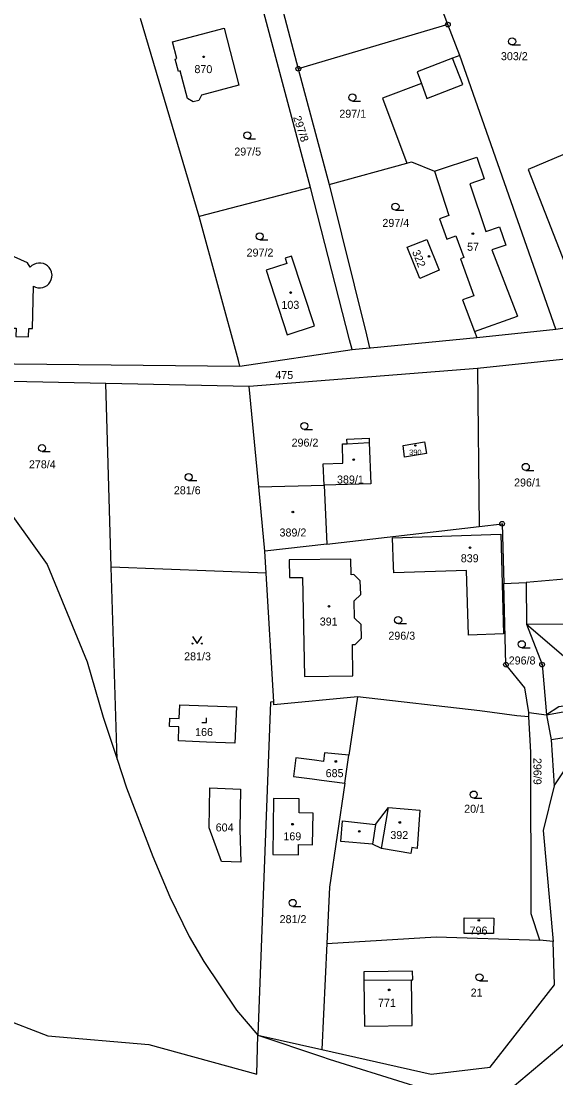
# Model space of a CAD drawing. Extents: x -725728 to -720881, y -1068679 to -1063504.
# Drawn here: x -724769.7 to -724656.2, y -1067026.9 to -1066802.4 of the extents above; entities that cross this region are included whole.
import ezdxf

# ---------------------------------------------------------------- set-up
doc = ezdxf.new("R2010")
doc.units = 0
for name, color, linetype in [('Hranice parcel', 7, 'Continuous'), ('Parcelní čísla', 7, 'Continuous'), ('Vnitřní kresba', 7, 'Continuous'), ('Značky bodu BP', 7, 'Continuous'), ('Značky budov', 7, 'Continuous'), ('Značky kultur', 7, 'Continuous')]:
    doc.layers.add(name, color=color, linetype=linetype)

# ---------------------------------------------------------------- blocks, each defined once
blk = doc.blocks.new('4.02_3')
at = {"layer": 'Značky budov'}
blk.add_circle((-0.001, 0), 0.0175, dxfattribs=at)
blk = doc.blocks.new('4.02_4')
at = {"layer": 'Značky budov'}
blk.add_circle((-0.001, 0), 0.0175, dxfattribs=at)
blk = doc.blocks.new('4.02_2')
at = {"layer": 'Značky budov'}
blk.add_circle((0, 0), 0.0117, dxfattribs=at)
blk = doc.blocks.new('3.04_2')
at = {"layer": 'Značky kultur'}
blk.add_line((0.001, 0), (0.176, 0), dxfattribs=at)
blk.add_circle((0.001, 0.075), 0.075, dxfattribs=at)
blk = doc.blocks.new('3.14_2')
at = {"layer": 'Značky kultur'}
blk.add_lwpolyline([(-0.1, 0.15), (0, 0), (0.1, 0.15)], dxfattribs=at)
for centre in [(-0.1, 0), (0.1, 0)]:
    blk.add_circle(centre, 0.01, dxfattribs=at)
blk = doc.blocks.new('3.04_3')
at = {"layer": 'Značky kultur'}
blk.add_line((0.001, 0), (0.176, 0), dxfattribs=at)
blk.add_circle((0.001, 0.075), 0.075, dxfattribs=at)
blk = doc.blocks.new('3.19_2')
at = {"layer": 'Značky kultur'}
for p, q in [((0, 0), (0, 0.1)), ((-0.1, 0), (0, 0))]:
    blk.add_line(p, q, dxfattribs=at)
blk = doc.blocks.new('1.05_1')
at = {"layer": 'Značky bodu BP'}
for radius in [0.05, 0.00303]:
    blk.add_circle((0, 0), radius, dxfattribs=at)

msp = doc.modelspace()

# ---------------------------------------------------------------- linework, layer by layer
at = {"layer": 'Hranice parcel'}
for p, q in [((-724708.28, -1066837.8), (-724719.62, -1066795.27)), ((-724731.92, -1066843.94), (-724744.39, -1066801.9)), ((-724679.15, -1066803.19), (-724710.89, -1066812.55)), ((-724676.63, -1066809.72), (-724679.15, -1066803.19)), ((-724678.14, -1066810.3), (-724685.64, -1066813.21)), ((-724676.63, -1066809.72), (-724678.14, -1066810.3)), ((-724656.26, -1066867.84), (-724676.63, -1066809.72)), ((-724710.89, -1066812.55), (-724704.37, -1066837.16)), ((-724704.37, -1066837.16), (-724687.86, -1066832.58)), ((-724708.28, -1066837.8), (-724731.92, -1066843.94)), ((-724700, -1066870.12), (-724708.28, -1066837.8)), ((-724723.61, -1066874.51), (-724731.92, -1066843.94)), ((-724673.03, -1066869.61), (-724656.26, -1066867.84)), ((-724656.26, -1066867.84), (-724640.97, -1066865.64)), ((-724695.6, -1066871.83), (-724673.03, -1066869.61)), ((-724723.29, -1066875.69), (-724699.46, -1066872.21)), ((-724699.46, -1066872.21), (-724700, -1066870.12)), ((-724699.46, -1066872.21), (-724695.77, -1066871.85)), ((-724695.77, -1066871.85), (-724695.6, -1066871.83)), ((-724723.29, -1066875.69), (-724723.61, -1066874.51)), ((-724653.51, -1066874.19), (-724672.84, -1066876.19)), ((-724672.84, -1066876.19), (-724721.29, -1066880.07)), ((-724672.84, -1066876.19), (-724672.52, -1066909.76)), ((-724750.6, -1066918.39), (-724751.78, -1066879.41)), ((-724721.29, -1066880.07), (-724751.78, -1066879.41)), ((-724719.28, -1066901.35), (-724721.29, -1066880.07)), ((-724717.98, -1066915.04), (-724719.28, -1066901.35)), ((-724704.83, -1066913.51), (-724672.52, -1066909.76)), ((-724672.52, -1066909.76), (-724667.63, -1066909.19)), ((-724667.63, -1066909.19), (-724667.26, -1066921.87)), ((-724704.83, -1066913.51), (-724717.98, -1066915.04)), ((-724717.71, -1066919.68), (-724717.98, -1066915.04)), ((-724749.37, -1066959.17), (-724750.6, -1066918.39)), ((-724717.71, -1066919.68), (-724750.6, -1066918.39)), ((-724716.1, -1066947.03), (-724717.71, -1066919.68)), ((-724667.26, -1066921.87), (-724662.53, -1066921.69)), ((-724646.84, -1066920.31), (-724662.53, -1066921.69)), ((-724662.53, -1066921.69), (-724662.47, -1066930.54)), ((-724666.82, -1066939.12), (-724667.26, -1066921.87)), ((-724662.47, -1066930.54), (-724643.94, -1066946.42)), ((-724662.84, -1066944.01), (-724666.82, -1066939.12)), ((-724661.95, -1066949.25), (-724662.84, -1066944.01)), ((-724698.34, -1066945.92), (-724700.17, -1066958.34)), ((-724661.95, -1066950.17), (-724664.54, -1066950.01)), ((-724661.95, -1066950.17), (-724661.95, -1066949.25)), ((-724661.95, -1066949.25), (-724658.21, -1066949.78)), ((-724701.04, -1066964.27), (-724700.17, -1066958.34)), ((-724701.04, -1066964.27), (-724704.29, -1066986.38)), ((-724704.29, -1066986.38), (-724704.85, -1066998.36)), ((-724704.85, -1066998.36), (-724681.6, -1066996.92)), ((-724681.6, -1066996.92), (-724659.63, -1066997.6)), ((-724656.77, -1066997.91), (-724659.63, -1066997.6)), ((-724704.85, -1066998.36), (-724705.89, -1067020.88)), ((-724719.5, -1067017.82), (-724705.89, -1067020.88)), ((-724654.25, -1067019.5), (-724670.79, -1067033.37))]:
    msp.add_line(p, q, dxfattribs=at)
for points in [[(-724679.15, -1066803.19), (-724689.35, -1066776.02), (-724690.32, -1066773.6)], [(-724720.11, -1066793.33), (-724716.23, -1066792.36), (-724710.89, -1066812.55)], [(-724733.22, -1066819.56), (-724734.4, -1066818.91), (-724735.96, -1066813.03), (-724736.35, -1066813.13), (-724737.05, -1066810.5), (-724736.66, -1066810.39), (-724737.62, -1066806.84), (-724726.66, -1066803.95), (-724723.49, -1066816.04), (-724731.41, -1066818.18), (-724732.04, -1066819.27), (-724733.22, -1066819.56)], [(-724685.64, -1066813.21), (-724684.76, -1066815.71), (-724693.04, -1066818.83), (-724687.86, -1066832.58)], [(-724645.12, -1066826.76), (-724654.74, -1066830.82), (-724662.11, -1066833.93), (-724650.24, -1066864.4), (-724644.45, -1066862.78), (-724641.86, -1066862.05), (-724640.97, -1066865.64)], [(-724687.86, -1066832.58), (-724686.9, -1066832.31), (-724681.96, -1066834.29), (-724678.98, -1066843.71), (-724680.91, -1066844.4), (-724679.37, -1066848.73), (-724677.44, -1066848.03), (-724675.79, -1066852.65), (-724676.5, -1066852.9), (-724673.67, -1066860.81), (-724676.02, -1066861.65), (-724673.49, -1066868.39), (-724673.03, -1066869.61)], [(-724704.37, -1066837.16), (-724696.45, -1066869.1), (-724695.77, -1066871.85)], [(-724681.02, -1066855.35), (-724685.13, -1066857.09), (-724687.76, -1066850.45), (-724683.58, -1066848.79), (-724681.02, -1066855.35)], [(-724767.81, -1066854.73), (-724768.38, -1066853.76), (-724774.77, -1066850.94)], [(-724767.12, -1066858.75), (-724766.65, -1066858.96), (-724766.15, -1066859.08), (-724765.64, -1066859.09), (-724765.13, -1066859.01), (-724764.65, -1066858.83), (-724764.21, -1066858.56), (-724763.83, -1066858.21), (-724763.53, -1066857.79), (-724763.32, -1066857.33), (-724763.2, -1066856.83), (-724763.17, -1066856.31), (-724763.18, -1066856.22), (-724763.28, -1066855.71), (-724763.47, -1066855.23), (-724763.75, -1066854.8), (-724764.11, -1066854.44), (-724764.53, -1066854.14), (-724765, -1066853.94), (-724765.51, -1066853.83), (-724766.02, -1066853.82), (-724766.53, -1066853.91), (-724767, -1066854.1), (-724767.44, -1066854.38), (-724767.81, -1066854.73)], [(-724707.48, -1066867.14), (-724712.35, -1066852.37), (-724713.68, -1066852.81), (-724713.32, -1066853.9), (-724717.75, -1066855.36), (-724713.24, -1066869.04), (-724707.48, -1066867.14)], [(-724771.97, -1066867.63), (-724770.78, -1066867.63), (-724770.83, -1066869.42), (-724768.17, -1066869.5), (-724768.1, -1066867.7), (-724767.3, -1066867.72), (-724767.12, -1066858.75)], [(-724802.93, -1066870.58), (-724784.83, -1066875.12), (-724723.29, -1066875.69)], [(-724804.87, -1066874.4), (-724798.38, -1066878.66), (-724786.89, -1066888.79), (-724774.71, -1066903.17), (-724764.22, -1066917.83), (-724755.72, -1066938.49), (-724752.34, -1066950.29), (-724749.37, -1066959.17)], [(-724751.78, -1066879.41), (-724788.68, -1066878.61), (-724804.87, -1066874.4)], [(-724705.39, -1066900.97), (-724705.59, -1066896.47), (-724701.44, -1066896.36), (-724701.53, -1066892.25), (-724700.53, -1066892.21), (-724700.57, -1066891.21), (-724695.88, -1066891.01), (-724695.84, -1066891.92), (-724695.47, -1066900.7), (-724705.39, -1066900.97)], [(-724688.63, -1066892.58), (-724684.13, -1066891.79), (-724683.7, -1066894.25), (-724688.34, -1066895.05), (-724688.63, -1066892.58)], [(-724719.28, -1066901.35), (-724705.39, -1066900.97), (-724704.83, -1066913.51)], [(-724675.17, -1066919.11), (-724690.64, -1066919.61), (-724690.69, -1066918.29), (-724690.93, -1066912.17), (-724667.92, -1066911.41), (-724667.31, -1066932.57), (-724674.76, -1066932.84), (-724675.17, -1066919.11)], [(-724699.68, -1066920.05), (-724699.72, -1066916.72), (-724712.8, -1066916.86)], [(-724712.8, -1066916.86), (-724712.73, -1066920.64), (-724710.03, -1066920.59), (-724709.58, -1066941.61), (-724699.29, -1066941.51), (-724699.4, -1066934.83), (-724698.86, -1066934.84), (-724697.47, -1066933.51), (-724697.56, -1066930.6), (-724699, -1066929.25), (-724699.01, -1066925.58), (-724697.65, -1066924.24), (-724697.73, -1066921.35), (-724699.1, -1066919.95), (-724699.68, -1066920.05)], [(-724662.47, -1066930.54), (-724659.16, -1066939.11), (-724658.21, -1066949.78)], [(-724698.34, -1066945.92), (-724716.06, -1066947.65), (-724716.1, -1066947.03)], [(-724664.54, -1066950.01), (-724672.36, -1066948.94), (-724698.34, -1066945.92)], [(-724736.15, -1066950.53), (-724736.04, -1066947.64), (-724730.09, -1066947.86), (-724724.04, -1066948.09), (-724724.34, -1066955.79), (-724730.38, -1066955.56), (-724736.33, -1066955.33), (-724736.22, -1066952.33), (-724738.21, -1066952.26), (-724738.15, -1066950.46), (-724736.15, -1066950.53)], [(-724716.1, -1066947.03), (-724716.8, -1066947.07), (-724719.5, -1067017.82)], [(-724643.94, -1066946.42), (-724655.63, -1066948.04), (-724658.21, -1066949.78)], [(-724659.63, -1066997.6), (-724661.47, -1066992.06), (-724661.55, -1066957.73), (-724661.95, -1066950.17)], [(-724658.21, -1066949.78), (-724657.26, -1066955.08), (-724656.62, -1066964.86)], [(-724656.62, -1066964.86), (-724651.76, -1066957.64), (-724637.85, -1066949.61)], [(-724749.37, -1066959.17), (-724747.33, -1066965.25), (-724741.77, -1066979.87), (-724738.19, -1066988.44), (-724734.07, -1066996.82), (-724730.97, -1067002.14), (-724724.04, -1067012.47), (-724719.5, -1067017.82)], [(-724700.17, -1066958.34), (-724705.31, -1066957.81), (-724705.52, -1066959.67), (-724707.46, -1066959.43), (-724711.43, -1066958.93), (-724711.93, -1066962.9), (-724707.96, -1066963.4), (-724705.98, -1066963.65), (-724701.04, -1066964.27)], [(-724727.2, -1066980.9), (-724729.83, -1066973.77), (-724729.65, -1066965.29)], [(-724729.65, -1066965.29), (-724723.16, -1066965.54), (-724723.34, -1066974.14), (-724723.1, -1066981.06), (-724727.2, -1066980.9)], [(-724656.62, -1066964.86), (-724658.94, -1066974.36), (-724656.77, -1066997.91)], [(-724716.13, -1066967.51), (-724716.33, -1066979.45), (-724710.88, -1066979.54), (-724710.84, -1066977.34), (-724707.87, -1066977.39), (-724707.73, -1066970.65), (-724710.73, -1066970.6), (-724710.68, -1066967.6), (-724716.13, -1066967.51)], [(-724687, -1066979.23), (-724693.22, -1066978.18), (-724695.13, -1066977.27), (-724701.87, -1066976.67), (-724701.48, -1066972.31), (-724694.51, -1066973.1), (-724691.76, -1066969.49), (-724685.08, -1066970.01), (-724685.65, -1066978.17), (-724686.79, -1066977.98), (-724687, -1066979.23)], [(-724675.7, -1066996.22), (-724675.7, -1066992.89), (-724669.42, -1066992.97), (-724669.44, -1066996.22), (-724675.7, -1066996.22)], [(-724705.89, -1067020.88), (-724682.69, -1067026.09), (-724670.15, -1067024.57), (-724656.49, -1067007.15), (-724656.77, -1066997.91)], [(-724686.63, -1067004.19), (-724696.98, -1067004.38), (-724696.96, -1067006.16), (-724696.85, -1067015.86), (-724686.71, -1067015.72), (-724686.86, -1067006.07), (-724686.56, -1067006.02), (-724686.63, -1067004.19)], [(-724774.4, -1067013.95), (-724764.03, -1067017.93), (-724742.59, -1067019.76), (-724719.69, -1067026.09), (-724719.5, -1067017.82)], [(-724719.5, -1067017.82), (-724705.96, -1067022.33), (-724704.31, -1067022.88), (-724670.79, -1067033.37)]]:
    msp.add_lwpolyline(points, dxfattribs=at)
at = {"layer": 'Vnitřní kresba'}
for p, q in [((-724675.97, -1066815.9), (-724678.14, -1066810.3)), ((-724684.76, -1066815.71), (-724683.65, -1066818.87)), ((-724683.65, -1066818.87), (-724675.97, -1066815.9)), ((-724681.96, -1066834.29), (-724673.03, -1066831.36)), ((-724673.03, -1066831.36), (-724671.48, -1066835.96)), ((-724671.48, -1066835.96), (-724674.52, -1066836.98)), ((-724674.52, -1066836.98), (-724671.11, -1066847.11)), ((-724671.11, -1066847.11), (-724668.17, -1066846.13)), ((-724668.17, -1066846.13), (-724666.86, -1066850.02)), ((-724666.86, -1066850.02), (-724669.8, -1066851)), ((-724669.8, -1066851), (-724664.37, -1066865.12)), ((-724673.49, -1066868.39), (-724664.37, -1066865.12)), ((-724700.53, -1066892.21), (-724695.84, -1066891.92)), ((-724662.47, -1066930.54), (-724644.97, -1066930.42)), ((-724658.21, -1066949.78), (-724648.74, -1066948.08)), ((-724647.74, -1066953.63), (-724657.26, -1066955.08)), ((-724693.22, -1066978.18), (-724691.76, -1066969.49)), ((-724694.51, -1066973.1), (-724695.13, -1066977.27)), ((-724696.96, -1067006.16), (-724686.86, -1067006.07))]:
    msp.add_line(p, q, dxfattribs=at)

# ---------------------------------------------------------------- block references
at = {"layer": 'Značky bodu BP', "xscale": 10, "yscale": 10}
for p in [(-724679.15, -1066803.19), (-724710.89, -1066812.55), (-724667.63, -1066909.19), (-724666.82, -1066939.12), (-724659.16, -1066939.11)]:
    msp.add_blockref('1.05_1', p, dxfattribs=at)
at = {"layer": 'Značky budov', "xscale": 10, "yscale": 10}
for name, p in [('4.02_3', (-724730.97, -1066810.03)), ('4.02_3', (-724673.83, -1066847.58)), ('4.02_4', (-724683.13, -1066852.43)), ('4.02_3', (-724712.51, -1066860.09)), ('4.02_2', (-724686.05, -1066892.57)), ('4.02_3', (-724699.13, -1066895.58)), ('4.02_3', (-724712.04, -1066906.7)), ('4.02_3', (-724674.44, -1066914.28)), ('4.02_3', (-724704.37, -1066926.73)), ('4.02_4', (-724702.92, -1066959.68)), ('4.02_3', (-724712.11, -1066973)), ('4.02_4', (-724689.35, -1066972.63)), ('4.02_3', (-724697.94, -1066974.53)), ('4.02_4', (-724672.57, -1066993.43)), ('4.02_3', (-724691.59, -1067008.19))]:
    msp.add_blockref(name, p, dxfattribs=at)
at = {"layer": 'Značky kultur', "xscale": 10, "yscale": 10}
for name, p in [('3.04_2', (-724665.52, -1066807.51)), ('3.04_3', (-724699.42, -1066819.41)), ('3.04_2', (-724721.71, -1066827.45)), ('3.04_2', (-724690.28, -1066842.6)), ('3.04_3', (-724719.1, -1066848.9)), ('3.04_3', (-724709.64, -1066889.17)), ('3.04_2', (-724765.3, -1066893.87)), ('3.04_2', (-724662.63, -1066897.87)), ('3.04_2', (-724734.18, -1066900.02)), ('3.04_3', (-724689.71, -1066930.41)), ('3.14_2', (-724732.36, -1066934.65)), ('3.04_2', (-724663.47, -1066935.53)), ('3.19_2', (-724730.38, -1066951.41)), ('3.04_2', (-724673.67, -1066967.46)), ('3.04_2', (-724712.09, -1066990.47)), ('3.04_2', (-724672.45, -1067006.26))]:
    msp.add_blockref(name, p, dxfattribs=at)

# ---------------------------------------------------------------- texts
at = {"layer": 'Parcelní čísla'}
for s, height, p in [('303/2', 1.7, (-724667.89, -1066810.74)), ('870', 1.7, (-724732.94, -1066813.49)), ('297/1', 1.7, (-724702.19, -1066822.96)), ('297/5', 1.7, (-724724.48, -1066831)), ('297/4', 1.7, (-724693.05, -1066846.15)), ('57', 1.7, (-724675.07, -1066851.22)), ('297/2', 1.7, (-724721.87, -1066852.45)), ('103', 1.7, (-724714.48, -1066863.55)), ('475', 1.7, (-724715.78, -1066878.45)), ('296/2', 1.7, (-724712.32, -1066892.81)), ('390', 1.14, (-724687.37, -1066894.59)), ('278/4', 1.7, (-724768.07, -1066897.42)), ('389/1', 1.7, (-724702.68, -1066900.65)), ('281/6', 1.7, (-724737.31, -1066902.93)), ('296/1', 1.7, (-724665.1, -1066901.28)), ('389/2', 1.7, (-724714.88, -1066911.9)), ('839', 1.7, (-724676.41, -1066917.37)), ('391', 1.7, (-724706.34, -1066930.81)), ('296/3', 1.7, (-724691.78, -1066933.82)), ('281/3', 1.7, (-724735.13, -1066938.2)), ('296/8', 1.7, (-724666.24, -1066939.08)), ('166', 1.7, (-724732.8, -1066954.28)), ('685', 1.7, (-724705.09, -1066963.01)), ('20/1', 1.7, (-724675.69, -1066970.57)), ('604', 1.7, (-724728.43, -1066974.54)), ('169', 1.7, (-724714.06, -1066976.42)), ('392', 1.7, (-724691.36, -1066976.15)), ('281/2', 1.7, (-724714.86, -1066994.02)), ('796', 1.7, (-724674.54, -1066996.44)), ('21', 1.7, (-724674.31, -1067009.61)), ('771', 1.7, (-724693.99, -1067011.79))]:
    msp.add_text(s, height=height, dxfattribs=at).set_placement(p)
for s, rotation, p in [('297/8', 288, (-724712.01, -1066822.86)), ('322', 292, (-724686.79, -1066851.44)), ('296/9', 270, (-724660.98, -1066958.93))]:
    msp.add_text(s, height=1.7, rotation=rotation, dxfattribs=at).set_placement(p)

doc.saveas('drawing.dxf')
